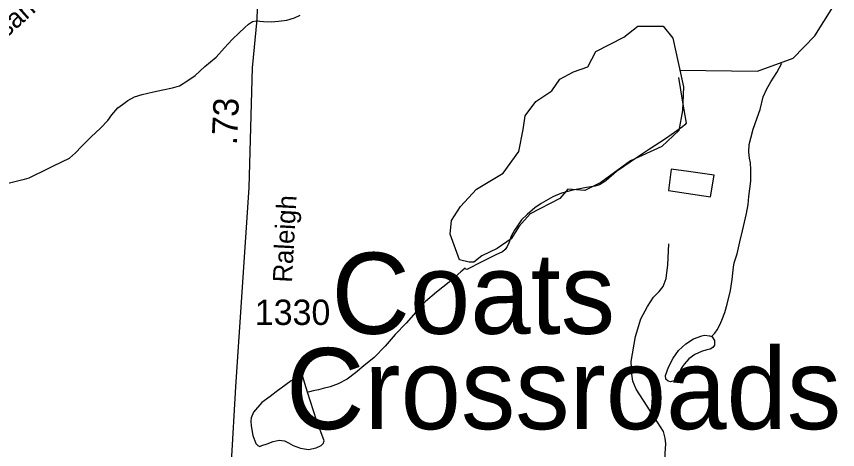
# Model space of a CAD drawing. Extents: x 2082433 to 2279600, y 546599 to 755198.
# Drawn here: x 2134776 to 2138821, y 642762 to 644898 of the extents above; entities that cross this region are included whole.
import ezdxf

# ---------------------------------------------------------------- set-up
doc = ezdxf.new("R2010")
doc.units = 0
for name, color, linetype in [('Exist Civil Demographics Community Label', 7, 'Continuous'), ('Exist Hydrographic Creek Single Shore', 7, 'Continuous'), ('Exist Hydrographic Lagoon', 7, 'Continuous'), ('Exist Hydrographic Lake Shore', 7, 'Continuous'), ('Exist Hydrographic Misc Water Feature', 7, 'Continuous'), ('Exist Hydrographic Pond Over 1500 Sq Ft', 7, 'Continuous'), ('Exist Road Non-System Type 51', 7, 'Continuous'), ('Exist Road Secondary Mileage Hundredths English Label', 7, 'Continuous'), ('Exist Road Secondary Type 51 Attributed', 7, 'Continuous'), ('Exist Road Secondary Type 51 Label', 7, 'Continuous'), ('Exist Road Secondary Type 51 Number Label', 7, 'Continuous')]:
    doc.layers.add(name, color=color, linetype=linetype)

msp = doc.modelspace()

# ---------------------------------------------------------------- linework, layer by layer
at = {"layer": 'Exist Hydrographic Creek Single Shore'}
for points in [[(2138044.6, 644632.1), (2138427, 644627.1), (2138601.9, 644692.4), (2138710, 644801.8), (2138833.8, 645002.6), (2138907.9, 645060.2), (2139099, 645361.4), (2139248.1, 645538.8), (2139296.9, 645672.2), (2139313.1, 645888.4), (2139211, 646320.2), (2139159.9, 646445.9), (2138900.9, 646802.2), (2138859.1, 646894.9), (2138893.6, 647055.5)], [(2138200.3, 643319.7), (2138206, 643324), (2138216.1, 643335.9), (2138228.2, 643351.9), (2138241.9, 643377.9), (2138252, 643399.9), (2138265.9, 643437.9), (2138277.6, 643479.9), (2138293.2, 643546.1), (2138302.6, 643600.3), (2138304.7, 643632.4), (2138308.8, 643662.2), (2138312.4, 643682.3), (2138326.2, 643728.1), (2138340.1, 643786.4), (2138353.7, 643840.3), (2138373.1, 643926.6), (2138381.3, 643970.4), (2138385, 644010.4), (2138394.7, 644086.4), (2138394.3, 644142.4), (2138392.2, 644176.4), (2138388.3, 644198.5), (2138384.4, 644228.3), (2138386.1, 644266.2), (2138393.4, 644298.3), (2138406, 644342.2), (2138425.4, 644398.5), (2138439.4, 644438.6), (2138454.8, 644500.7), (2138472.6, 644540.6), (2138492.7, 644574.5), (2138522.4, 644620.7), (2138546.2, 644666.9)]]:
    msp.add_lwpolyline(points, dxfattribs=at)
at = {"layer": 'Exist Hydrographic Lagoon'}
msp.add_lwpolyline([(2138002.3, 644144), (2137988.2, 644040), (2138196.1, 644009.1), (2138213, 644115.9), (2138086.6, 644132.7)], close=True, dxfattribs=at)
at = {"layer": 'Exist Hydrographic Lake Shore'}
msp.add_lwpolyline([(2136958.6, 643697.3), (2136913.7, 643823.7), (2136919.3, 643891.1), (2136964.2, 643961.4), (2137042.9, 644045.6), (2137174.9, 644124.3), (2137250.8, 644231.1), (2137273.3, 644340.6), (2137281.7, 644408.1), (2137335.1, 644478.3), (2137413.7, 644531.7), (2137453.1, 644587.9), (2137520.5, 644624.4), (2137590.7, 644649.7), (2137630.1, 644725.5), (2137767.7, 644795.7), (2137837.9, 644849.1), (2137961.6, 644849.1), (2138009.3, 644790.1), (2138062.7, 644551.3), (2138057.1, 644433.3), (2138040.2, 644335), (2137955.9, 644256.4), (2137801.4, 644186.1), (2137655.3, 644079.4), (2137576.7, 644040), (2137492.4, 644045.6), (2137453.1, 644000.7), (2137307, 643924.8), (2137253.6, 643863), (2137214.3, 643801.2), (2137144, 643753.5), (2137068.2, 643717), (2137028.8, 643686.1), (2137006.4, 643686.1)], close=True, dxfattribs=at)
at = {"layer": 'Exist Hydrographic Misc Water Feature'}
for points in [[(2134661.9, 644058.1), (2134794, 644090.4), (2134816.1, 644094.8), (2134839.9, 644102.6), (2134869.4, 644116.8), (2134905.7, 644135.2), (2134955.5, 644159.3), (2134999.6, 644181.4), (2135037.2, 644199.7), (2135066.9, 644225.6), (2135097, 644255.9), (2135144.6, 644303.9), (2135190.7, 644346.4), (2135226.4, 644384.4), (2135245.9, 644412.7), (2135276.2, 644446.6), (2135298.2, 644462.8), (2135325.7, 644482.9), (2135358.1, 644500.7), (2135395.8, 644512.9), (2135451.8, 644525.5), (2135497.7, 644535.6), (2135545.7, 644545.7), (2135579.3, 644556.1), (2135621.5, 644582.1), (2135657.4, 644606.3), (2135705.2, 644650.6), (2135760.8, 644696.5), (2135800.8, 644742.8), (2135820.2, 644763), (2135840.1, 644785.1), (2135872.3, 644815.1), (2135902.1, 644843.1), (2135920.1, 644859.4), (2135940, 644873.4), (2135957.6, 644875.6), (2135993.9, 644873.4), (2136031.9, 644871.7), (2136067.9, 644873.9), (2136108.1, 644880), (2136145.9, 644890.1), (2136174.2, 644904.5)], [(2138038.5, 644596.6), (2138057.4, 644474.9), (2138075.8, 644371.1), (2138069.7, 644363), (2138057.8, 644352.7), (2137973.7, 644294.5), (2137890.2, 644240.2), (2137836.3, 644204.1), (2137732.8, 644133.4), (2137680.7, 644089.4), (2137669.2, 644081.4), (2137648.9, 644067), (2137627.2, 644061), (2137585.3, 644054.7), (2137517.5, 644040.7), (2137461.1, 644026.5), (2137419.4, 644008), (2137361.2, 643975.9), (2137329.6, 643953.9), (2137291.5, 643921.5), (2137263.8, 643895.3), (2137243.9, 643865.4), (2137230, 643843.2), (2137214.2, 643815.2), (2137204.1, 643785.5), (2137194.5, 643763.4), (2137184.5, 643749.1), (2137170.7, 643737), (2137138.5, 643723.2), (2137072.9, 643688.9), (2136995.2, 643650.4), (2136989, 643652.5), (2136987.2, 643656.5)], [(2136987.2, 643656.5), (2136965.1, 643638.3), (2136907.4, 643588.3), (2136845.9, 643537.9), (2136791.8, 643491.7), (2136744, 643439.4), (2136696.4, 643385.4), (2136642.7, 643329), (2136593.1, 643272.8), (2136539, 643216.5), (2136487.3, 643174.4), (2136447.3, 643140.3), (2136405.7, 643110.1), (2136361.6, 643086), (2136321.8, 643071.7), (2136287.8, 643063.5), (2136263.8, 643057.4), (2136237.7, 643051.2), (2136220.1, 643047), (2136210, 643045.2)], [(2138200.3, 643319.7), (2138204.2, 643317.8), (2138214.4, 643299.7), (2138214.4, 643277.8), (2138206.6, 643266), (2138194.1, 643257.7), (2138178.1, 643253.7), (2138150.5, 643245.7), (2138118.5, 643231.5), (2138088.7, 643209.2), (2138066.6, 643185.4), (2138057, 643171.4), (2138051, 643161.3), (2138028.9, 643115.2), (2138015.1, 643101.1), (2137999.1, 643097), (2137987, 643098.9), (2137975.1, 643108.7), (2137973.1, 643126.9), (2137988.9, 643168.7), (2138010.8, 643212.9), (2138038.3, 643251.3), (2138074.4, 643283.1), (2138111.9, 643307.5), (2138152.1, 643323.7), (2138166.5, 643325.6), (2138190.2, 643323.6), (2138200.3, 643319.7)]]:
    msp.add_lwpolyline(points, dxfattribs=at)
at = {"layer": 'Exist Hydrographic Pond Over 1500 Sq Ft'}
msp.add_lwpolyline([(2136210, 643045.2), (2136185.9, 643125.1), (2136155.5, 643116.7), (2136129.5, 643100.8), (2136055.8, 643046.7), (2136026.3, 643024.4), (2135985.9, 642994.4), (2135944.3, 642945.9), (2135932.4, 642918.1), (2135930.6, 642902.2), (2135932.4, 642880), (2135940.6, 642832.1), (2135955.2, 642792.1), (2135965, 642782.1), (2135975.1, 642778.2), (2135985.1, 642782.4), (2136011.1, 642790.2), (2136041.1, 642802.7), (2136071, 642808.7), (2136097.3, 642804.8), (2136117.2, 642794.8), (2136139.1, 642783), (2136175, 642769.1), (2136215.2, 642763.4), (2136253.1, 642771.4), (2136276.9, 642781.6), (2136289.2, 642793.6), (2136291, 642799.8), (2136292.9, 642805.6), (2136254.5, 642907.5), (2136210, 643045.2)], dxfattribs=at)
at = {"layer": 'Exist Road Non-System Type 51'}
msp.add_lwpolyline([(2137980.8, 642351.7), (2137969.3, 642407.8), (2137965, 642479.6), (2137966.4, 642626.1), (2137972.2, 642742.4), (2137975, 642791.2), (2137972.2, 642818.5), (2137963.5, 642851.6), (2137934.8, 642897.5), (2137829.2, 643060.5), (2137813.4, 643099.3), (2137807.7, 643133.8), (2137804.8, 643197), (2137825.7, 643319.8), (2137851.5, 643407.4), (2137884.5, 643467.7), (2137914.7, 643513.7), (2137942.7, 643541.7), (2137962.8, 643566.1), (2137977.2, 643606.3), (2137985.8, 643672.4), (2137989.4, 643776.5)], dxfattribs=at)
at = {"layer": 'Exist Road Secondary Type 51 Attributed'}
msp.add_lwpolyline([(2136132.7, 645883), (2136036.4, 645572.5), (2135991.5, 645402.6), (2135971.8, 645270.5), (2135959.9, 644882.8), (2135937.4, 644644), (2135922, 644054.1), (2135855.9, 643070.8), (2135833.5, 642700), (2135822.9, 642508.2), (2135818.6, 642399.3)], dxfattribs=at)

# ---------------------------------------------------------------- texts
at = {"layer": 'Exist Civil Demographics Community Label'}
for s, p in [('Coats', (2136328.2, 643333.1)), (' Crossroads', (2135955.8, 642863))]:
    msp.add_text(s, height=400, dxfattribs=at).set_placement(p)
at = {"layer": 'Exist Road Secondary Mileage Hundredths English Label'}
msp.add_text('.73', height=125, rotation=87.4876, dxfattribs=at).set_placement((2135862.4, 644262.1))
at = {"layer": 'Exist Road Secondary Type 51 Label'}
for s, rotation, p in [('Pleasant - Coats', 41.7892, (2134535.1, 644619.4)), ('Raleigh', 86.9423, (2136133.7, 643583.8))]:
    msp.add_text(s, height=95, rotation=rotation, dxfattribs=at).set_placement(p)
at = {"layer": 'Exist Road Secondary Type 51 Number Label'}
msp.add_text('1330', height=125, dxfattribs=at).set_placement((2135950.8, 643376.6))

doc.saveas('drawing.dxf')
